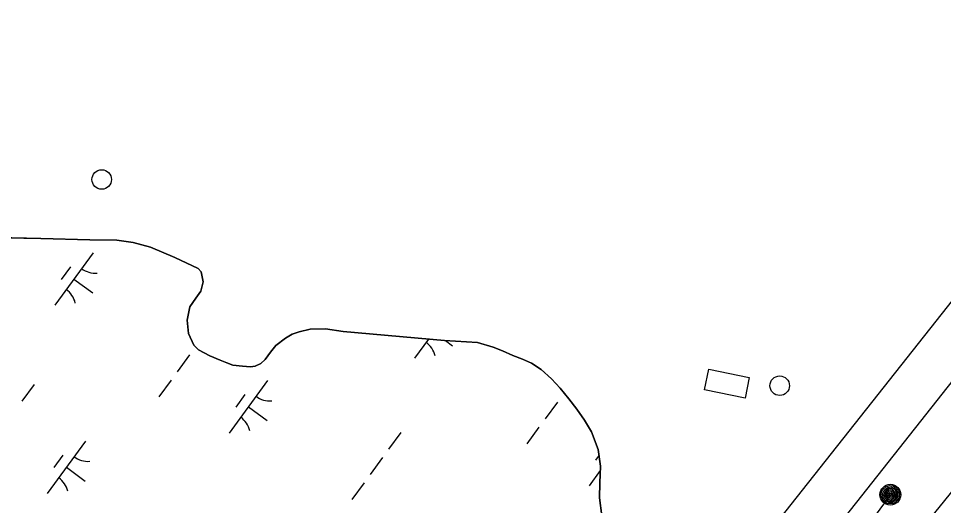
# Model space of a CAD drawing. Extents: x 3905714 to 3926767, y 183354 to 205755.
# Drawn here: x 3918270 to 3918981, y 198192 to 198567 of the extents above; entities that cross this region are included whole.
import ezdxf

# ---------------------------------------------------------------- set-up
doc = ezdxf.new("R2010")
doc.units = 0
for name, color, linetype in [('V-CHAN-DOCK', 7, 'Continuous'), ('V-DOMW-TANK', 7, 'Continuous'), ('V-RRAP-FSHR', 7, 'Continuous'), ('V-TOPO-SHOR', 7, 'Continuous'), ('V-UTIL-LINE', 7, 'Continuous'), ('V-WETL-SWMP', 7, 'Continuous')]:
    doc.layers.add(name, color=color, linetype=linetype)

msp = doc.modelspace()

# ---------------------------------------------------------------- linework, layer by layer
at = {"layer": 'V-CHAN-DOCK'}
msp.add_lwpolyline([(3918800.81, 198296.83), (3918832.03, 198290.43), (3918828.78, 198274.59), (3918797.56, 198281)], close=True, dxfattribs=at)
at = {"layer": 'V-DOMW-TANK'}
for centre in [(3918334.05, 198442.72), (3918855.44, 198284.12)]:
    msp.add_circle(centre, 7.5, dxfattribs=at)
at = {"layer": 'V-RRAP-FSHR'}
for points in [[(3918942.9, 198207.2), (3918944.64, 198206.06), (3918946.88, 198203.68), (3918947.69, 198201.22), (3918947.33, 198198.03), (3918945.86, 198195.7), (3918943.29, 198193.6), (3918940.39, 198193.42), (3918938.11, 198193.49), (3918935.74, 198195.06), (3918934.21, 198197.07), (3918933.56, 198199.34), (3918933.56, 198201.55), (3918934.49, 198204), (3918937.02, 198206.38), (3918940.06, 198207.34), (3918942.45, 198207.13), (3918944.72, 198204.44), (3918946.4, 198201.99), (3918946.34, 198199.2), (3918945, 198196.26), (3918942.38, 198194.59), (3918939.37, 198194.46), (3918936.8, 198195.56), (3918934.95, 198198.02), (3918934.59, 198200.98), (3918936, 198204.12), (3918938.61, 198205.83), (3918941.37, 198206.22), (3918944.13, 198204.29), (3918945.3, 198201.79), (3918945.31, 198198.94), (3918943.89, 198196.58), (3918941.54, 198195.37), (3918938.78, 198195.48), (3918936.42, 198197.55), (3918935.59, 198200.27), (3918937.11, 198203.84), (3918939.6, 198205.2), (3918941.5, 198205.07), (3918943.62, 198202.85), (3918944.55, 198200.13), (3918943.72, 198197.83), (3918941.16, 198196.19), (3918938.84, 198196.64), (3918936.7, 198198.87), (3918936.84, 198201.27), (3918938.17, 198203.31), (3918940.06, 198204.35), (3918942.02, 198203.7), (3918943, 198201.96), (3918943.52, 198199.72), (3918942.38, 198197.98), (3918940.56, 198197.25), (3918938.52, 198198.03), (3918937.68, 198199.75), (3918937.92, 198201.5), (3918939.48, 198203.07), (3918940.81, 198203.14), (3918942.05, 198201.57), (3918942.4, 198199.68), (3918941.57, 198198.51), (3918940, 198198.46), (3918938.55, 198199.65), (3918938.83, 198201.26), (3918939.88, 198202.08), (3918941.27, 198201.2), (3918941.37, 198199.57), (3918940.2, 198199.37), (3918939.62, 198200.35), (3918939.94, 198201.13), (3918940.57, 198200.3)], [(3918940.53, 198200.27), (3918916.75, 198168.11), (3918892.96, 198135.95), (3918872.84, 198102.13), (3918856.5, 198065.29), (3918840.91, 198028.46), (3918825.32, 197991.62), (3918809.73, 197954.78), (3918794.14, 197917.94), (3918778.56, 197881.11), (3918763.2, 197844.17), (3918748.9, 197807.17)]]:
    msp.add_lwpolyline(points, dxfattribs=at)
msp.add_circle((3918940.53, 198200.27), 8, dxfattribs=at)
at = {"layer": 'V-TOPO-SHOR'}
for points in [[(3918208.25, 198398.83), (3918287.12, 198397.45), (3918324.8, 198396.39), (3918345.76, 198396.11), (3918358.25, 198394.35), (3918371.47, 198390.71), (3918390.38, 198382.64), (3918408.35, 198374.33), (3918410.49, 198371.76), (3918411.98, 198364.01), (3918410.4, 198356.93), (3918406.45, 198351.48), (3918401.8, 198344.85), (3918399.78, 198334.47), (3918400.81, 198324.35), (3918404.9, 198315.21), (3918408.46, 198311.71), (3918417.22, 198307.08), (3918425.25, 198303.87), (3918430.22, 198301.8), (3918434.94, 198299.95), (3918442.25, 198299.08), (3918448.37, 198298.67), (3918452.14, 198299.17), (3918456.35, 198301.1), (3918459.86, 198304.19), (3918463.81, 198309.88), (3918468, 198315.1), (3918475.48, 198320.58), (3918480.39, 198323.69), (3918485.79, 198325.62), (3918494.48, 198327.58), (3918506.25, 198327.93), (3918519.69, 198325.7), (3918597.69, 198318.93)], [(3918597.69, 198318.93), (3918623.08, 198317.37), (3918635.14, 198313.7), (3918642.37, 198310.88), (3918650.3, 198307.38), (3918657.54, 198304.56), (3918664.69, 198301.57), (3918672.1, 198296.68), (3918680.04, 198289.47), (3918686.51, 198282.18), (3918693.33, 198274.11), (3918699.47, 198266.04), (3918705.34, 198257.53), (3918710.79, 198248.6), (3918715.9, 198235.02), (3918717.58, 198222.12), (3918717.09, 198209.29), (3918716.87, 198197.76), (3918718.54, 198184)]]:
    msp.add_lwpolyline(points, dxfattribs=at)
at = {"layer": 'V-UTIL-LINE'}
for points in [[(3920382.72, 200123.13), (3919431.34, 198911.04), (3917639.74, 196643.01), (3912670.96, 189304.15), (3911629.35, 187953.28)], [(3917520.12, 196733.21), (3917669.62, 196618.74), (3919457.38, 198881.61), (3920417.08, 200095.51)], [(3920481.64, 200045.37), (3917672.78, 196581.37), (3917218.41, 196910.18)]]:
    msp.add_lwpolyline(points, dxfattribs=at)
at = {"layer": 'V-WETL-SWMP'}
for p, q in [((3918287.12, 198397.45), (3918208.25, 198398.83)), ((3918324.8, 198396.39), (3918287.12, 198397.45)), ((3918345.76, 198396.11), (3918324.8, 198396.39)), ((3918358.25, 198394.35), (3918345.76, 198396.11)), ((3918371.47, 198390.7), (3918358.25, 198394.35)), ((3918327.44, 198386.36), (3918297.89, 198346.03)), ((3918390.38, 198382.64), (3918371.47, 198390.7)), ((3918408.35, 198374.33), (3918390.38, 198382.64)), ((3918309.99, 198375.59), (3918302.9, 198365.91)), ((3918410.49, 198371.76), (3918408.35, 198374.33)), ((3918411.98, 198364.01), (3918410.49, 198371.76)), ((3918312.67, 198366.19), (3918327.19, 198355.55)), ((3918410.4, 198356.93), (3918411.98, 198364.01)), ((3918401.8, 198344.85), (3918406.44, 198351.48)), ((3918406.44, 198351.48), (3918410.4, 198356.93)), ((3918399.78, 198334.47), (3918401.8, 198344.85)), ((3918400.81, 198324.35), (3918399.78, 198334.47)), ((3918404.9, 198315.21), (3918400.81, 198324.35)), ((3918480.39, 198323.69), (3918475.48, 198320.58)), ((3918485.79, 198325.62), (3918480.39, 198323.69)), ((3918494.48, 198327.59), (3918485.79, 198325.62)), ((3918506.25, 198327.93), (3918494.48, 198327.59)), ((3918519.69, 198325.7), (3918506.25, 198327.93)), ((3918597.69, 198318.93), (3918519.69, 198325.7)), ((3918408.46, 198311.71), (3918404.9, 198315.21)), ((3918468, 198315.1), (3918463.81, 198309.88)), ((3918475.48, 198320.58), (3918468, 198315.1)), ((3918585.36, 198320), (3918574.61, 198305.34)), ((3918623.08, 198317.37), (3918597.69, 198318.93)), ((3918598.41, 198318.89), (3918603.91, 198314.86)), ((3918635.14, 198313.7), (3918623.08, 198317.37)), ((3918401.62, 198307.74), (3918392.17, 198294.83)), ((3918417.22, 198307.09), (3918408.46, 198311.71)), ((3918463.81, 198309.88), (3918459.86, 198304.19)), ((3918642.37, 198310.88), (3918635.14, 198313.7)), ((3918650.3, 198307.38), (3918642.37, 198310.88)), ((3918425.25, 198303.87), (3918417.22, 198307.09)), ((3918430.22, 198301.79), (3918425.25, 198303.87)), ((3918434.94, 198299.95), (3918430.22, 198301.79)), ((3918456.35, 198301.1), (3918452.14, 198299.17)), ((3918459.86, 198304.19), (3918456.35, 198301.1)), ((3918657.54, 198304.56), (3918650.3, 198307.38)), ((3918664.69, 198301.57), (3918657.54, 198304.56)), ((3918672.1, 198296.68), (3918664.69, 198301.57)), ((3918442.25, 198299.08), (3918434.94, 198299.95)), ((3918448.37, 198298.67), (3918442.25, 198299.08)), ((3918452.14, 198299.17), (3918448.37, 198298.67)), ((3918680.04, 198289.48), (3918672.1, 198296.68)), ((3918387.44, 198288.38), (3918377.98, 198275.47)), ((3918461.62, 198288.05), (3918432.07, 198247.72)), ((3918686.51, 198282.18), (3918680.04, 198289.48)), ((3918282.03, 198285.09), (3918272.57, 198272.18)), ((3918693.33, 198274.11), (3918686.51, 198282.18)), ((3918444.17, 198277.29), (3918437.08, 198267.61)), ((3918689.61, 198278.51), (3918689.25, 198278.01)), ((3918699.47, 198266.04), (3918693.33, 198274.11)), ((3918446.85, 198267.89), (3918461.37, 198257.25)), ((3918684.52, 198271.55), (3918675.06, 198258.65)), ((3918705.34, 198257.53), (3918699.47, 198266.04)), ((3918670.33, 198252.19), (3918660.88, 198239.29)), ((3918710.79, 198248.6), (3918705.34, 198257.53)), ((3918564.17, 198248.16), (3918554.72, 198235.25)), ((3918715.9, 198235.02), (3918710.79, 198248.6)), ((3918321.67, 198241.54), (3918292.12, 198201.2)), ((3918304.22, 198230.77), (3918297.12, 198221.09)), ((3918716.48, 198230.58), (3918713.8, 198226.92)), ((3918717.57, 198222.11), (3918715.9, 198235.02)), ((3918549.99, 198228.8), (3918540.53, 198215.89)), ((3918306.89, 198221.37), (3918321.41, 198210.73)), ((3918717.45, 198218.85), (3918708.79, 198207.03)), ((3918717.09, 198209.29), (3918717.57, 198222.11)), ((3918535.8, 198209.44), (3918526.35, 198196.53)), ((3918716.87, 198197.76), (3918717.09, 198209.29)), ((3918718.54, 198184), (3918716.87, 198197.76))]:
    msp.add_line(p, q, dxfattribs=at)
for centre, start, end in [((3918329.19, 198388.33), 232.99998, 274.54364), ((3918296.54, 198343.77), 12.99998, 54.54364), ((3918573.26, 198303.08), 12.99998, 54.54364), ((3918463.36, 198290.03), 232.99998, 274.54364), ((3918430.72, 198245.46), 12.99998, 54.54364), ((3918323.41, 198243.51), 232.99998, 274.54364), ((3918290.76, 198198.95), 12.99998, 54.54364)]:
    msp.add_arc(centre, 17.62, start, end, dxfattribs=at)

doc.saveas('drawing.dxf')
